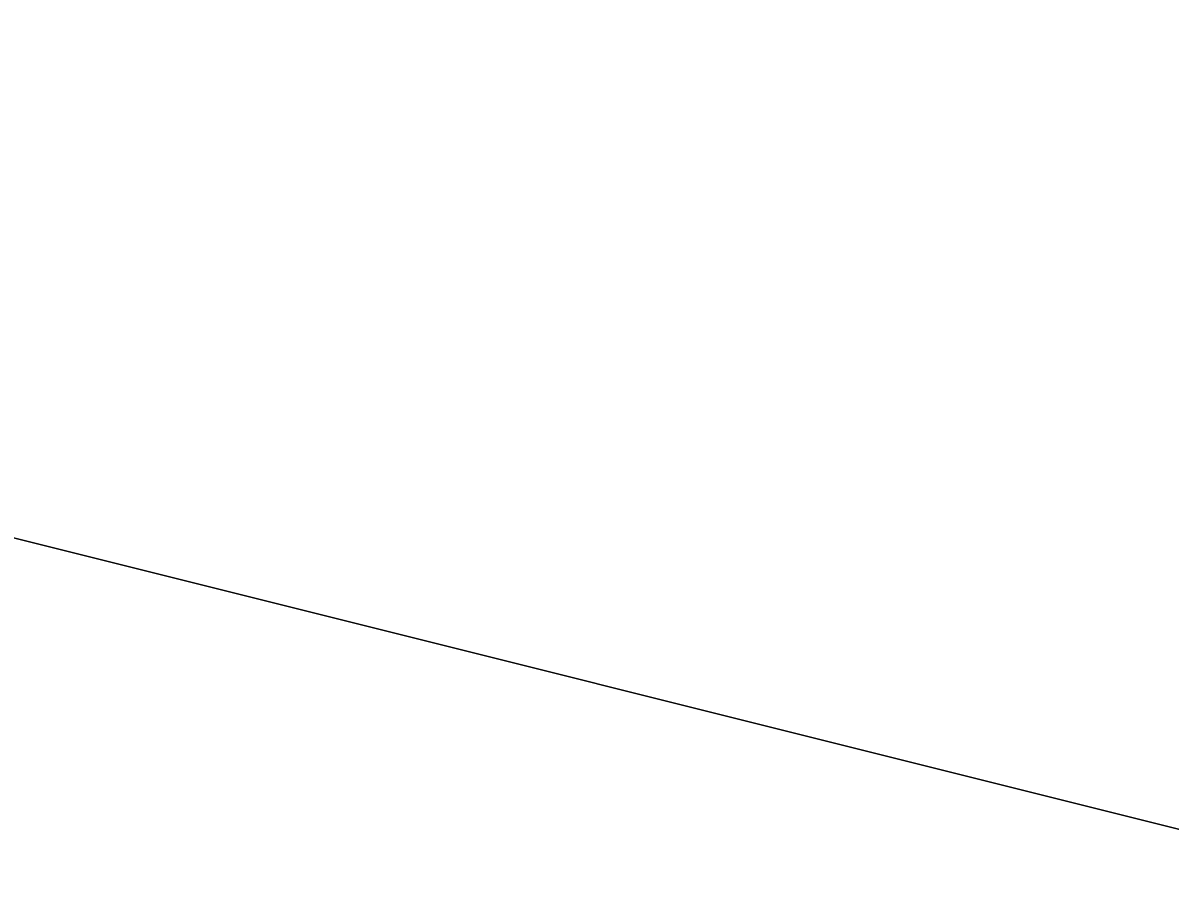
# Model space of a CAD drawing. Extents: x 1131015 to 1136271, y 133453 to 174329.
# Drawn here: x 1132360.753 to 1132362.072, y 159677.551 to 159678.529 of the extents above; entities that cross this region are included whole.
import ezdxf

# ---------------------------------------------------------------- set-up
doc = ezdxf.new("R2010")
doc.units = 0
doc.layers.add('DESIGN - EARTHWORK - Shapes', color=7, linetype='Continuous')
doc.layers.add('DESIGN - TYPICAL - Finished Grade and Subgrade', color=7, linetype='Continuous')

msp = doc.modelspace()

# ---------------------------------------------------------------- linework, layer by layer
at = {"layer": 'DESIGN - EARTHWORK - Shapes'}
for points in [[(1132370.105, 159679.4501), (1132366.4043, 159677.6227), (1132362.1862, 159678.5494), (1132358.7409, 159679.6208), (1132356.3018, 159679.7313), (1132354.4417, 159679.9612), (1132354.4417, 159680.2112), (1132352.2424, 159680.4006), (1132345.8885, 159680.9622), (1132340.4556, 159681.2351), (1132337.624, 159681.3773), (1132336.2607, 159681.4184), (1132336.2607, 159681.1684), (1132329.4034, 159680.9075), (1132328.7729, 159680.8833), (1132332.4556, 159680.5887), (1132340.4556, 159679.9487), (1132348.4556, 159679.3087), (1132352.4556, 159678.9887), (1132356.4556, 159678.6687), (1132358.4556, 159678.5087), (1132366.3968, 159676.5234), (1132370.4556, 159675.5087)], [(1132370.105, 159679.4501), (1132366.4043, 159677.6227), (1132362.1862, 159678.5494), (1132358.7409, 159679.6208), (1132356.3018, 159679.7313), (1132354.4417, 159679.9612), (1132354.4417, 159680.2112), (1132352.2424, 159680.4006), (1132345.8885, 159680.9622), (1132340.4556, 159681.2351), (1132337.624, 159681.3773), (1132336.2607, 159681.4184), (1132336.2607, 159681.1684), (1132329.4034, 159680.9075), (1132328.7729, 159680.8833), (1132332.4556, 159680.5887), (1132340.4556, 159679.9487), (1132348.4556, 159679.3087), (1132352.4556, 159678.9887), (1132356.4556, 159678.6687), (1132358.4556, 159678.5087), (1132366.3968, 159676.5234), (1132370.4556, 159675.5087)], [(1132370.4556, 159675.5087), (1132366.3968, 159676.5234), (1132358.4556, 159678.5087), (1132356.4556, 159678.6687), (1132352.4556, 159678.9887), (1132348.4556, 159679.3087), (1132340.4556, 159679.9487), (1132332.4556, 159680.5887), (1132328.7729, 159680.8833), (1132329.4034, 159680.9075), (1132336.2607, 159681.1684), (1132336.2607, 159681.4184), (1132337.624, 159681.3773), (1132340.4556, 159681.2351), (1132345.8885, 159680.9622), (1132352.2424, 159680.4006), (1132354.4417, 159680.2112), (1132354.4417, 159679.9612), (1132356.3018, 159679.7313), (1132358.7409, 159679.6208), (1132362.1862, 159678.5494), (1132366.4043, 159677.6227), (1132370.105, 159679.4501)], [(1132370.105, 159679.4501), (1132366.4043, 159677.6227), (1132362.1862, 159678.5494), (1132358.7409, 159679.6208), (1132356.3018, 159679.7313), (1132354.4417, 159679.9612), (1132354.4417, 159680.2112), (1132352.2424, 159680.4006), (1132345.8885, 159680.9622), (1132340.4556, 159681.2351), (1132337.624, 159681.3773), (1132336.2607, 159681.4184), (1132336.2607, 159681.1684), (1132329.4034, 159680.9075), (1132328.7729, 159680.8833), (1132332.4556, 159680.5887), (1132340.4556, 159679.9487), (1132348.4556, 159679.3087), (1132352.4556, 159678.9887), (1132356.4556, 159678.6687), (1132358.4556, 159678.5087), (1132366.3968, 159676.5234), (1132370.4556, 159675.5087)], [(1132370.105, 159679.4501), (1132366.4043, 159677.6227), (1132362.1862, 159678.5494), (1132358.7409, 159679.6208), (1132356.3018, 159679.7313), (1132354.4417, 159679.9612), (1132354.4417, 159680.2112), (1132352.2424, 159680.4006), (1132345.8885, 159680.9622), (1132340.4556, 159681.2351), (1132337.624, 159681.3773), (1132336.2607, 159681.4184), (1132336.2607, 159681.1684), (1132329.4034, 159680.9075), (1132328.7729, 159680.8833), (1132332.4556, 159680.5887), (1132340.4556, 159679.9487), (1132348.4556, 159679.3087), (1132352.4556, 159678.9887), (1132356.4556, 159678.6687), (1132358.4556, 159678.5087), (1132366.3968, 159676.5234), (1132370.4556, 159675.5087)], [(1132370.105, 159679.4501), (1132366.4043, 159677.6227), (1132362.1862, 159678.5494), (1132358.7409, 159679.6208), (1132356.3018, 159679.7313), (1132354.4417, 159679.9612), (1132354.4417, 159680.2112), (1132352.2424, 159680.4006), (1132345.8885, 159680.9622), (1132340.4556, 159681.2351), (1132337.624, 159681.3773), (1132336.2607, 159681.4184), (1132336.2607, 159681.1684), (1132329.4034, 159680.9075), (1132328.7729, 159680.8833), (1132332.4556, 159680.5887), (1132340.4556, 159679.9487), (1132348.4556, 159679.3087), (1132352.4556, 159678.9887), (1132356.4556, 159678.6687), (1132358.4556, 159678.5087), (1132366.3968, 159676.5234), (1132370.4556, 159675.5087)], [(1132370.105, 159679.4501), (1132366.4043, 159677.6227), (1132362.1862, 159678.5494), (1132358.7409, 159679.6208), (1132356.3018, 159679.7313), (1132354.4417, 159679.9612), (1132354.4417, 159680.2112), (1132352.2424, 159680.4006), (1132345.8885, 159680.9622), (1132340.4556, 159681.2351), (1132337.624, 159681.3773), (1132336.2607, 159681.4184), (1132336.2607, 159681.1684), (1132329.4034, 159680.9075), (1132328.7729, 159680.8833), (1132332.4556, 159680.5887), (1132340.4556, 159679.9487), (1132348.4556, 159679.3087), (1132352.4556, 159678.9887), (1132356.4556, 159678.6687), (1132358.4556, 159678.5087), (1132366.3968, 159676.5234), (1132370.4556, 159675.5087)], [(1132370.105, 159679.4501), (1132366.4043, 159677.6227), (1132362.1862, 159678.5494), (1132358.7409, 159679.6208), (1132356.3018, 159679.7313), (1132354.4417, 159679.9612), (1132354.4417, 159680.2112), (1132352.2424, 159680.4006), (1132345.8885, 159680.9622), (1132340.4556, 159681.2351), (1132337.624, 159681.3773), (1132336.2607, 159681.4184), (1132336.2607, 159681.1684), (1132329.4034, 159680.9075), (1132328.7729, 159680.8833), (1132332.4556, 159680.5887), (1132340.4556, 159679.9487), (1132348.4556, 159679.3087), (1132352.4556, 159678.9887), (1132356.4556, 159678.6687), (1132358.4556, 159678.5087), (1132366.3968, 159676.5234), (1132370.4556, 159675.5087)], [(1132370.105, 159679.4501), (1132366.4043, 159677.6227), (1132362.1862, 159678.5494), (1132358.7409, 159679.6208), (1132356.3018, 159679.7313), (1132354.4417, 159679.9612), (1132354.4417, 159680.2112), (1132352.2424, 159680.4006), (1132345.8885, 159680.9622), (1132340.4556, 159681.2351), (1132337.624, 159681.3773), (1132336.2607, 159681.4184), (1132336.2607, 159681.1684), (1132329.4034, 159680.9075), (1132328.7729, 159680.8833), (1132332.4556, 159680.5887), (1132340.4556, 159679.9487), (1132348.4556, 159679.3087), (1132352.4556, 159678.9887), (1132356.4556, 159678.6687), (1132358.4556, 159678.5087), (1132366.3968, 159676.5234), (1132370.4556, 159675.5087)], [(1132370.4556, 159675.5087), (1132366.3968, 159676.5234), (1132358.4556, 159678.5087), (1132356.4556, 159678.6687), (1132352.4556, 159678.9887), (1132348.4556, 159679.3087), (1132340.4556, 159679.9487), (1132332.4556, 159680.5887), (1132328.7729, 159680.8833), (1132329.4034, 159680.9075), (1132336.2607, 159681.1684), (1132336.2607, 159681.4184), (1132337.624, 159681.3773), (1132340.4556, 159681.2351), (1132345.8885, 159680.9622), (1132352.2424, 159680.4006), (1132354.4417, 159680.2112), (1132354.4417, 159679.9612), (1132356.3018, 159679.7313), (1132358.7409, 159679.6208), (1132362.1862, 159678.5494), (1132366.4043, 159677.6227), (1132370.105, 159679.4501)], [(1132370.4556, 159675.5087), (1132366.3968, 159676.5234), (1132358.4556, 159678.5087), (1132356.4556, 159678.6687), (1132352.4556, 159678.9887), (1132348.4556, 159679.3087), (1132340.4556, 159679.9487), (1132332.4556, 159680.5887), (1132328.7729, 159680.8833), (1132329.4034, 159680.9075), (1132336.2607, 159681.1684), (1132336.2607, 159681.4184), (1132337.624, 159681.3773), (1132340.4556, 159681.2351), (1132345.8885, 159680.9622), (1132352.2424, 159680.4006), (1132354.4417, 159680.2112), (1132354.4417, 159679.9612), (1132356.3018, 159679.7313), (1132358.7409, 159679.6208), (1132362.1862, 159678.5494), (1132366.4043, 159677.6227), (1132370.105, 159679.4501)], [(1132370.4556, 159675.5087), (1132366.3968, 159676.5234), (1132358.4556, 159678.5087), (1132356.4556, 159678.6687), (1132352.4556, 159678.9887), (1132348.4556, 159679.3087), (1132340.4556, 159679.9487), (1132332.4556, 159680.5887), (1132328.7729, 159680.8833), (1132329.4034, 159680.9075), (1132336.2607, 159681.1684), (1132336.2607, 159681.4184), (1132337.624, 159681.3773), (1132340.4556, 159681.2351), (1132345.8885, 159680.9622), (1132352.2424, 159680.4006), (1132354.4417, 159680.2112), (1132354.4417, 159679.9612), (1132356.3018, 159679.7313), (1132358.7409, 159679.6208), (1132362.1862, 159678.5494), (1132366.4043, 159677.6227), (1132370.105, 159679.4501)], [(1132370.4556, 159675.5087), (1132366.3968, 159676.5234), (1132358.4556, 159678.5087), (1132356.4556, 159678.6687), (1132352.4556, 159678.9887), (1132348.4556, 159679.3087), (1132340.4556, 159679.9487), (1132332.4556, 159680.5887), (1132328.7729, 159680.8833), (1132329.4034, 159680.9075), (1132336.2607, 159681.1684), (1132336.2607, 159681.4184), (1132337.624, 159681.3773), (1132340.4556, 159681.2351), (1132345.8885, 159680.9622), (1132352.2424, 159680.4006), (1132354.4417, 159680.2112), (1132354.4417, 159679.9612), (1132356.3018, 159679.7313), (1132358.7409, 159679.6208), (1132362.1862, 159678.5494), (1132366.4043, 159677.6227), (1132370.105, 159679.4501)], [(1132370.4556, 159675.5087), (1132366.3968, 159676.5234), (1132358.4556, 159678.5087), (1132356.4556, 159678.6687), (1132352.4556, 159678.9887), (1132348.4556, 159679.3087), (1132340.4556, 159679.9487), (1132332.4556, 159680.5887), (1132328.7729, 159680.8833), (1132329.4034, 159680.9075), (1132336.2607, 159681.1684), (1132336.2607, 159681.4184), (1132337.624, 159681.3773), (1132340.4556, 159681.2351), (1132345.8885, 159680.9622), (1132352.2424, 159680.4006), (1132354.4417, 159680.2112), (1132354.4417, 159679.9612), (1132356.3018, 159679.7313), (1132358.7409, 159679.6208), (1132362.1862, 159678.5494), (1132366.4043, 159677.6227), (1132370.105, 159679.4501)], [(1132370.4556, 159675.5087), (1132366.3968, 159676.5234), (1132358.4556, 159678.5087), (1132356.4556, 159678.6687), (1132352.4556, 159678.9887), (1132348.4556, 159679.3087), (1132340.4556, 159679.9487), (1132332.4556, 159680.5887), (1132328.7729, 159680.8833), (1132329.4034, 159680.9075), (1132336.2607, 159681.1684), (1132336.2607, 159681.4184), (1132337.624, 159681.3773), (1132340.4556, 159681.2351), (1132345.8885, 159680.9622), (1132352.2424, 159680.4006), (1132354.4417, 159680.2112), (1132354.4417, 159679.9612), (1132356.3018, 159679.7313), (1132358.7409, 159679.6208), (1132362.1862, 159678.5494), (1132366.4043, 159677.6227), (1132370.105, 159679.4501)], [(1132370.4556, 159675.5087), (1132366.3968, 159676.5234), (1132358.4556, 159678.5087), (1132356.4556, 159678.6687), (1132352.4556, 159678.9887), (1132348.4556, 159679.3087), (1132340.4556, 159679.9487), (1132332.4556, 159680.5887), (1132328.7729, 159680.8833), (1132329.4034, 159680.9075), (1132336.2607, 159681.1684), (1132336.2607, 159681.4184), (1132337.624, 159681.3773), (1132340.4556, 159681.2351), (1132345.8885, 159680.9622), (1132352.2424, 159680.4006), (1132354.4417, 159680.2112), (1132354.4417, 159679.9612), (1132356.3018, 159679.7313), (1132358.7409, 159679.6208), (1132362.1862, 159678.5494), (1132366.4043, 159677.6227), (1132370.105, 159679.4501)], [(1132370.4556, 159675.5087), (1132366.3968, 159676.5234), (1132358.4556, 159678.5087), (1132356.4556, 159678.6687), (1132352.4556, 159678.9887), (1132348.4556, 159679.3087), (1132340.4556, 159679.9487), (1132332.4556, 159680.5887), (1132328.7729, 159680.8833), (1132329.4034, 159680.9075), (1132336.2607, 159681.1684), (1132336.2607, 159681.4184), (1132337.624, 159681.3773), (1132340.4556, 159681.2351), (1132345.8885, 159680.9622), (1132352.2424, 159680.4006), (1132354.4417, 159680.2112), (1132354.4417, 159679.9612), (1132356.3018, 159679.7313), (1132358.7409, 159679.6208), (1132362.1862, 159678.5494), (1132366.4043, 159677.6227), (1132370.105, 159679.4501)], [(1132370.4556, 159675.5087), (1132366.3968, 159676.5234), (1132358.4556, 159678.5087), (1132356.4556, 159678.6687), (1132352.4556, 159678.9887), (1132348.4556, 159679.3087), (1132340.4556, 159679.9487), (1132332.4556, 159680.5887), (1132328.7729, 159680.8833), (1132329.4034, 159680.9075), (1132336.2607, 159681.1684), (1132336.2607, 159681.4184), (1132337.624, 159681.3773), (1132340.4556, 159681.2351), (1132345.8885, 159680.9622), (1132352.2424, 159680.4006), (1132354.4417, 159680.2112), (1132354.4417, 159679.9612), (1132356.3018, 159679.7313), (1132358.7409, 159679.6208), (1132362.1862, 159678.5494), (1132366.4043, 159677.6227), (1132370.105, 159679.4501)]]:
    msp.add_lwpolyline(points, dxfattribs=at)
for points in [[(1132340.4556, 159678.5987), (1132332.4556, 159679.2387), (1132328.4556, 159679.5587), (1132324.4556, 159679.5187), (1132322.4556, 159679.4987), (1132320.4232, 159679.4784), (1132314.1289, 159679.4154), (1132316.9441, 159680.1192), (1132320.2444, 159680.5567), (1132328.7729, 159680.8833), (1132332.4556, 159680.5887), (1132340.4556, 159679.9487), (1132348.4556, 159679.3087), (1132352.4556, 159678.9887), (1132356.4556, 159678.6687), (1132358.4556, 159678.5087), (1132366.3968, 159676.5234), (1132358.4556, 159677.1587), (1132356.4556, 159677.3187), (1132352.4556, 159677.6387), (1132348.4556, 159677.9587)], [(1132332.4556, 159680.5887), (1132340.4556, 159679.9487), (1132348.4556, 159679.3087), (1132352.4556, 159678.9887), (1132356.4556, 159678.6687), (1132358.4556, 159678.5087), (1132366.3968, 159676.5234), (1132358.4556, 159677.1587), (1132356.4556, 159677.3187), (1132352.4556, 159677.6387), (1132348.4556, 159677.9587), (1132340.4556, 159678.5987), (1132332.4556, 159679.2387), (1132328.4556, 159679.5587), (1132324.4556, 159679.5187), (1132322.4556, 159679.4987), (1132320.4232, 159679.4784), (1132314.1289, 159679.4154), (1132316.9441, 159680.1192), (1132320.2444, 159680.5567), (1132328.7729, 159680.8833)], [(1132322.4556, 159679.4987), (1132320.4232, 159679.4784), (1132314.1289, 159679.4154), (1132316.9441, 159680.1192), (1132320.2444, 159680.5567), (1132328.7729, 159680.8833), (1132332.4556, 159680.5887), (1132340.4556, 159679.9487), (1132348.4556, 159679.3087), (1132352.4556, 159678.9887), (1132356.4556, 159678.6687), (1132358.4556, 159678.5087), (1132366.3968, 159676.5234), (1132358.4556, 159677.1587), (1132356.4556, 159677.3187), (1132352.4556, 159677.6387), (1132348.4556, 159677.9587), (1132340.4556, 159678.5987), (1132332.4556, 159679.2387), (1132328.4556, 159679.5587), (1132324.4556, 159679.5187)], [(1132340.4556, 159679.9487), (1132348.4556, 159679.3087), (1132352.4556, 159678.9887), (1132356.4556, 159678.6687), (1132358.4556, 159678.5087), (1132366.3968, 159676.5234), (1132358.4556, 159677.1587), (1132356.4556, 159677.3187), (1132352.4556, 159677.6387), (1132348.4556, 159677.9587), (1132340.4556, 159678.5987), (1132332.4556, 159679.2387), (1132328.4556, 159679.5587), (1132324.4556, 159679.5187), (1132322.4556, 159679.4987), (1132320.4232, 159679.4784), (1132314.1289, 159679.4154), (1132316.9441, 159680.1192), (1132320.2444, 159680.5567), (1132328.7729, 159680.8833), (1132332.4556, 159680.5887)], [(1132328.4556, 159679.5587), (1132324.4556, 159679.5187), (1132322.4556, 159679.4987), (1132320.4232, 159679.4784), (1132314.1289, 159679.4154), (1132316.9441, 159680.1192), (1132320.2444, 159680.5567), (1132328.7729, 159680.8833), (1132332.4556, 159680.5887), (1132340.4556, 159679.9487), (1132348.4556, 159679.3087), (1132352.4556, 159678.9887), (1132356.4556, 159678.6687), (1132358.4556, 159678.5087), (1132366.3968, 159676.5234), (1132358.4556, 159677.1587), (1132356.4556, 159677.3187), (1132352.4556, 159677.6387), (1132348.4556, 159677.9587), (1132340.4556, 159678.5987), (1132332.4556, 159679.2387)], [(1132340.4556, 159678.5987), (1132348.4556, 159677.9587), (1132352.4556, 159677.6387), (1132356.4556, 159677.3187), (1132358.4556, 159677.1587), (1132366.3968, 159676.5234), (1132358.4556, 159678.5087), (1132356.4556, 159678.6687), (1132352.4556, 159678.9887), (1132348.4556, 159679.3087), (1132340.4556, 159679.9487), (1132332.4556, 159680.5887), (1132328.7729, 159680.8833), (1132320.2444, 159680.5567), (1132316.9441, 159680.1192), (1132314.1289, 159679.4154), (1132320.4232, 159679.4784), (1132322.4556, 159679.4987), (1132324.4556, 159679.5187), (1132328.4556, 159679.5587), (1132332.4556, 159679.2387)], [(1132356.4556, 159677.3187), (1132358.4556, 159677.1587), (1132366.3968, 159676.5234), (1132358.4556, 159678.5087), (1132356.4556, 159678.6687), (1132352.4556, 159678.9887), (1132348.4556, 159679.3087), (1132340.4556, 159679.9487), (1132332.4556, 159680.5887), (1132328.7729, 159680.8833), (1132320.2444, 159680.5567), (1132316.9441, 159680.1192), (1132314.1289, 159679.4154), (1132320.4232, 159679.4784), (1132322.4556, 159679.4987), (1132324.4556, 159679.5187), (1132328.4556, 159679.5587), (1132332.4556, 159679.2387), (1132340.4556, 159678.5987), (1132348.4556, 159677.9587), (1132352.4556, 159677.6387)], [(1132320.4232, 159679.4784), (1132314.1289, 159679.4154), (1132316.9441, 159680.1192), (1132320.2444, 159680.5567), (1132328.7729, 159680.8833), (1132332.4556, 159680.5887), (1132340.4556, 159679.9487), (1132348.4556, 159679.3087), (1132352.4556, 159678.9887), (1132356.4556, 159678.6687), (1132358.4556, 159678.5087), (1132366.3968, 159676.5234), (1132358.4556, 159677.1587), (1132356.4556, 159677.3187), (1132352.4556, 159677.6387), (1132348.4556, 159677.9587), (1132340.4556, 159678.5987), (1132332.4556, 159679.2387), (1132328.4556, 159679.5587), (1132324.4556, 159679.5187), (1132322.4556, 159679.4987)], [(1132356.4556, 159677.3187), (1132358.4556, 159677.1587), (1132366.3968, 159676.5234), (1132358.4556, 159678.5087), (1132356.4556, 159678.6687), (1132352.4556, 159678.9887), (1132348.4556, 159679.3087), (1132340.4556, 159679.9487), (1132332.4556, 159680.5887), (1132328.7729, 159680.8833), (1132320.2444, 159680.5567), (1132316.9441, 159680.1192), (1132314.1289, 159679.4154), (1132320.4232, 159679.4784), (1132322.4556, 159679.4987), (1132324.4556, 159679.5187), (1132328.4556, 159679.5587), (1132332.4556, 159679.2387), (1132340.4556, 159678.5987), (1132348.4556, 159677.9587), (1132352.4556, 159677.6387)], [(1132356.4556, 159677.3187), (1132358.4556, 159677.1587), (1132366.3968, 159676.5234), (1132358.4556, 159678.5087), (1132356.4556, 159678.6687), (1132352.4556, 159678.9887), (1132348.4556, 159679.3087), (1132340.4556, 159679.9487), (1132332.4556, 159680.5887), (1132328.7729, 159680.8833), (1132320.2444, 159680.5567), (1132316.9441, 159680.1192), (1132314.1289, 159679.4154), (1132320.4232, 159679.4784), (1132322.4556, 159679.4987), (1132324.4556, 159679.5187), (1132328.4556, 159679.5587), (1132332.4556, 159679.2387), (1132340.4556, 159678.5987), (1132348.4556, 159677.9587), (1132352.4556, 159677.6387)], [(1132356.4556, 159677.3187), (1132358.4556, 159677.1587), (1132366.3968, 159676.5234), (1132358.4556, 159678.5087), (1132356.4556, 159678.6687), (1132352.4556, 159678.9887), (1132348.4556, 159679.3087), (1132340.4556, 159679.9487), (1132332.4556, 159680.5887), (1132328.7729, 159680.8833), (1132320.2444, 159680.5567), (1132316.9441, 159680.1192), (1132314.1289, 159679.4154), (1132320.4232, 159679.4784), (1132322.4556, 159679.4987), (1132324.4556, 159679.5187), (1132328.4556, 159679.5587), (1132332.4556, 159679.2387), (1132340.4556, 159678.5987), (1132348.4556, 159677.9587), (1132352.4556, 159677.6387)], [(1132316.9441, 159680.1192), (1132314.1289, 159679.4154), (1132320.4232, 159679.4784), (1132322.4556, 159679.4987), (1132324.4556, 159679.5187), (1132328.4556, 159679.5587), (1132332.4556, 159679.2387), (1132340.4556, 159678.5987), (1132348.4556, 159677.9587), (1132352.4556, 159677.6387), (1132356.4556, 159677.3187), (1132358.4556, 159677.1587), (1132366.3968, 159676.5234), (1132358.4556, 159678.5087), (1132356.4556, 159678.6687), (1132352.4556, 159678.9887), (1132348.4556, 159679.3087), (1132340.4556, 159679.9487), (1132332.4556, 159680.5887), (1132328.7729, 159680.8833), (1132320.2444, 159680.5567)], [(1132356.4556, 159677.3187), (1132358.4556, 159677.1587), (1132366.3968, 159676.5234), (1132358.4556, 159678.5087), (1132356.4556, 159678.6687), (1132352.4556, 159678.9887), (1132348.4556, 159679.3087), (1132340.4556, 159679.9487), (1132332.4556, 159680.5887), (1132328.7729, 159680.8833), (1132320.2444, 159680.5567), (1132316.9441, 159680.1192), (1132314.1289, 159679.4154), (1132320.4232, 159679.4784), (1132322.4556, 159679.4987), (1132324.4556, 159679.5187), (1132328.4556, 159679.5587), (1132332.4556, 159679.2387), (1132340.4556, 159678.5987), (1132348.4556, 159677.9587), (1132352.4556, 159677.6387)], [(1132356.4556, 159677.3187), (1132358.4556, 159677.1587), (1132366.3968, 159676.5234), (1132358.4556, 159678.5087), (1132356.4556, 159678.6687), (1132352.4556, 159678.9887), (1132348.4556, 159679.3087), (1132340.4556, 159679.9487), (1132332.4556, 159680.5887), (1132328.7729, 159680.8833), (1132320.2444, 159680.5567), (1132316.9441, 159680.1192), (1132314.1289, 159679.4154), (1132320.4232, 159679.4784), (1132322.4556, 159679.4987), (1132324.4556, 159679.5187), (1132328.4556, 159679.5587), (1132332.4556, 159679.2387), (1132340.4556, 159678.5987), (1132348.4556, 159677.9587), (1132352.4556, 159677.6387)], [(1132356.4556, 159677.3187), (1132358.4556, 159677.1587), (1132366.3968, 159676.5234), (1132358.4556, 159678.5087), (1132356.4556, 159678.6687), (1132352.4556, 159678.9887), (1132348.4556, 159679.3087), (1132340.4556, 159679.9487), (1132332.4556, 159680.5887), (1132328.7729, 159680.8833), (1132320.2444, 159680.5567), (1132316.9441, 159680.1192), (1132314.1289, 159679.4154), (1132320.4232, 159679.4784), (1132322.4556, 159679.4987), (1132324.4556, 159679.5187), (1132328.4556, 159679.5587), (1132332.4556, 159679.2387), (1132340.4556, 159678.5987), (1132348.4556, 159677.9587), (1132352.4556, 159677.6387)], [(1132356.4556, 159677.3187), (1132358.4556, 159677.1587), (1132366.3968, 159676.5234), (1132358.4556, 159678.5087), (1132356.4556, 159678.6687), (1132352.4556, 159678.9887), (1132348.4556, 159679.3087), (1132340.4556, 159679.9487), (1132332.4556, 159680.5887), (1132328.7729, 159680.8833), (1132320.2444, 159680.5567), (1132316.9441, 159680.1192), (1132314.1289, 159679.4154), (1132320.4232, 159679.4784), (1132322.4556, 159679.4987), (1132324.4556, 159679.5187), (1132328.4556, 159679.5587), (1132332.4556, 159679.2387), (1132340.4556, 159678.5987), (1132348.4556, 159677.9587), (1132352.4556, 159677.6387)], [(1132356.4556, 159677.3187), (1132358.4556, 159677.1587), (1132366.3968, 159676.5234), (1132358.4556, 159678.5087), (1132356.4556, 159678.6687), (1132352.4556, 159678.9887), (1132348.4556, 159679.3087), (1132340.4556, 159679.9487), (1132332.4556, 159680.5887), (1132328.7729, 159680.8833), (1132320.2444, 159680.5567), (1132316.9441, 159680.1192), (1132314.1289, 159679.4154), (1132320.4232, 159679.4784), (1132322.4556, 159679.4987), (1132324.4556, 159679.5187), (1132328.4556, 159679.5587), (1132332.4556, 159679.2387), (1132340.4556, 159678.5987), (1132348.4556, 159677.9587), (1132352.4556, 159677.6387)], [(1132320.4232, 159679.4784), (1132314.1289, 159679.4154), (1132316.9441, 159680.1192), (1132320.2444, 159680.5567), (1132328.7729, 159680.8833), (1132332.4556, 159680.5887), (1132340.4556, 159679.9487), (1132348.4556, 159679.3087), (1132352.4556, 159678.9887), (1132356.4556, 159678.6687), (1132358.4556, 159678.5087), (1132366.3968, 159676.5234), (1132358.4556, 159677.1587), (1132356.4556, 159677.3187), (1132352.4556, 159677.6387), (1132348.4556, 159677.9587), (1132340.4556, 159678.5987), (1132332.4556, 159679.2387), (1132328.4556, 159679.5587), (1132324.4556, 159679.5187), (1132322.4556, 159679.4987)]]:
    msp.add_lwpolyline(points, close=True, dxfattribs=at)
at = {"layer": 'DESIGN - TYPICAL - Finished Grade and Subgrade'}
msp.add_line((1132358.4556, 159678.5087), (1132366.3968, 159676.5234), dxfattribs=at)

doc.saveas('drawing.dxf')
